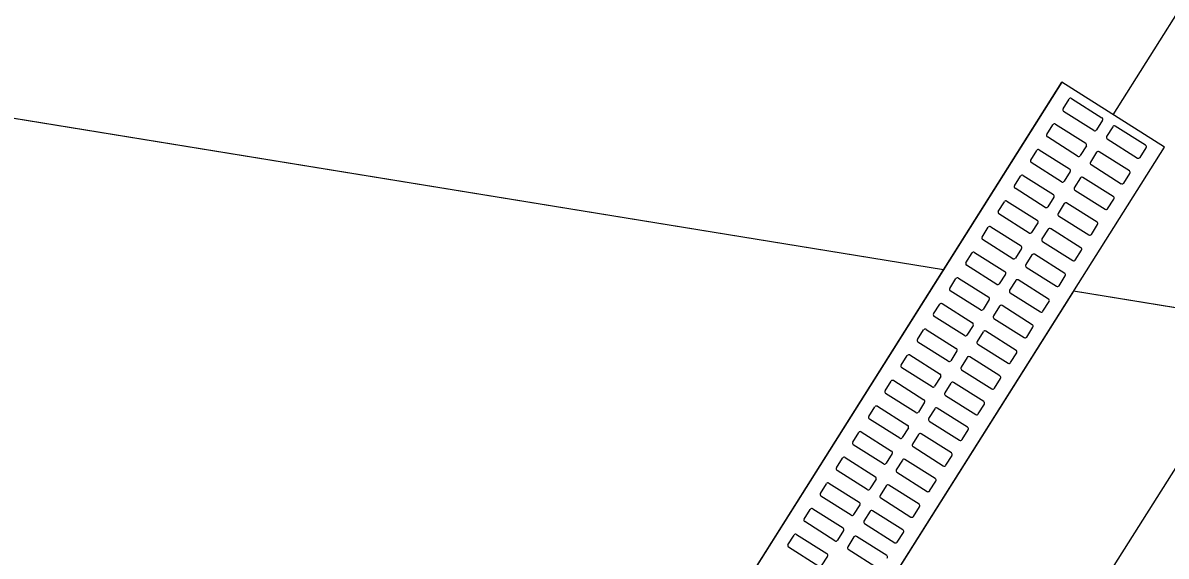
# Model space of a CAD drawing. Extents: x -746176 to -739709, y -1128407 to -1124482.
# Drawn here: x -743177.373 to -743175.489, y -1127095.976 to -1127095.098 of the extents above; entities that cross this region are included whole.
import ezdxf

# ---------------------------------------------------------------- set-up
doc = ezdxf.new("R2010")
doc.units = 0
for name, color, linetype in [('_Zabezpečovací zařízení_trasa', 7, 'Continuous'), ('KOMUNIKACE_KRAJNICE', 7, 'Continuous'), ('ODVODNENI', 7, 'Continuous'), ('SRAFA_UPRAVA', 7, 'Continuous'), ('TRATIVOD', 7, 'Continuous')]:
    doc.layers.add(name, color=color, linetype=linetype)

msp = doc.modelspace()

# ---------------------------------------------------------------- linework, layer by layer
at = {"layer": '_Zabezpečovací zařízení_trasa'}
msp.add_lwpolyline([(-743018.819, -1126847.7365), (-743049.2803, -1126895.9513), (-743072.4868, -1126932.7514), (-743098.6471, -1126974.1456), (-743125.9402, -1127017.3839), (-743152.604, -1127059.6082), (-743175.0227, -1127095.1157), (-743199.1633, -1127133.3459), (-743215.971, -1127159.9412), (-743232.818, -1127186.5147), (-743247.4563, -1127209.8113), (-743254.52, -1127221.6389), (-743261.299, -1127233.6914), (-743264.1553, -1127239.1951), (-743264.862, -1127241.1083), (-743267.3367, -1127245.816), (-743268.2889, -1127247.1585), (-743271.7107, -1127253.7504), (-743281.1217, -1127274.1963), (-743291.9232, -1127301.4196), (-743296.7241, -1127315.2221), (-743301.1161, -1127329.1278), (-743306.7868, -1127349.5059)], dxfattribs=at)
at = {"layer": 'KOMUNIKACE_KRAJNICE'}
for points in [[(-743175.8563, -1127095.5049), (-743181.1912, -1127094.6362)], [(-743174.7114, -1127095.6913), (-743175.6419, -1127095.5398)]]:
    msp.add_lwpolyline(points, dxfattribs=at)
at = {"layer": 'ODVODNENI'}
msp.add_line((-743176.1952, -1127096.0416), (-743175.6614, -1127095.196), dxfattribs=at)
msp.add_lwpolyline([(-743176.0261, -1127096.1484), (-743175.4922, -1127095.3028), (-743175.6614, -1127095.196), (-743176.1952, -1127096.0416)], close=True, dxfattribs=at)
for points in [[(-743175.6593, -1127095.2396), (-743175.6492, -1127095.2236)], [(-743175.6451, -1127095.2227), (-743175.5952, -1127095.2542)], [(-743175.6085, -1127095.2753), (-743175.6584, -1127095.2438)], [(-743175.686, -1127095.2819), (-743175.6759, -1127095.2658)], [(-743175.6717, -1127095.2649), (-743175.6218, -1127095.2964)], [(-743175.5942, -1127095.2583), (-743175.6044, -1127095.2743)], [(-743175.5773, -1127095.269), (-743175.5875, -1127095.285)], [(-743175.5233, -1127095.2995), (-743175.5732, -1127095.268)], [(-743175.6352, -1127095.3175), (-743175.6851, -1127095.286)], [(-743175.5865, -1127095.2891), (-743175.5366, -1127095.3206)], [(-743175.7126, -1127095.3241), (-743175.7025, -1127095.308)], [(-743175.6984, -1127095.3071), (-743175.6485, -1127095.3386)], [(-743175.6209, -1127095.3005), (-743175.631, -1127095.3166)], [(-743175.55, -1127095.3418), (-743175.5999, -1127095.3103)], [(-743175.5325, -1127095.3197), (-743175.5224, -1127095.3037)], [(-743175.6618, -1127095.3597), (-743175.7117, -1127095.3282)], [(-743175.604, -1127095.3112), (-743175.6141, -1127095.3272)], [(-743175.6476, -1127095.3427), (-743175.6577, -1127095.3588)], [(-743175.6132, -1127095.3314), (-743175.5633, -1127095.3629)], [(-743175.5592, -1127095.3619), (-743175.549, -1127095.3459)], [(-743175.7393, -1127095.3663), (-743175.7292, -1127095.3503)], [(-743175.725, -1127095.3493), (-743175.6751, -1127095.3808)], [(-743175.6306, -1127095.3534), (-743175.6408, -1127095.3695)], [(-743175.5766, -1127095.384), (-743175.6265, -1127095.3525)], [(-743175.6885, -1127095.4019), (-743175.7384, -1127095.3704)], [(-743175.6742, -1127095.385), (-743175.6843, -1127095.401)], [(-743175.6398, -1127095.3736), (-743175.5899, -1127095.4051)], [(-743175.766, -1127095.4085), (-743175.7558, -1127095.3925)], [(-743175.7517, -1127095.3915), (-743175.7018, -1127095.423)], [(-743175.6573, -1127095.3956), (-743175.6674, -1127095.4117)], [(-743175.6033, -1127095.4262), (-743175.6532, -1127095.3947)], [(-743175.5858, -1127095.4041), (-743175.5757, -1127095.3881)], [(-743175.7151, -1127095.4442), (-743175.765, -1127095.4127)], [(-743175.6665, -1127095.4158), (-743175.6166, -1127095.4473)], [(-743175.7926, -1127095.4507), (-743175.7825, -1127095.4347)], [(-743175.7783, -1127095.4338), (-743175.7285, -1127095.4653)], [(-743175.7009, -1127095.4272), (-743175.711, -1127095.4432)], [(-743175.684, -1127095.4379), (-743175.6941, -1127095.4539)], [(-743175.6299, -1127095.4684), (-743175.6798, -1127095.4369)], [(-743175.6125, -1127095.4464), (-743175.6023, -1127095.4303)], [(-743175.7418, -1127095.4864), (-743175.7917, -1127095.4549)], [(-743175.6931, -1127095.458), (-743175.6433, -1127095.4895)], [(-743175.8193, -1127095.493), (-743175.8091, -1127095.4769)], [(-743175.805, -1127095.476), (-743175.7551, -1127095.5075)], [(-743175.7275, -1127095.4694), (-743175.7376, -1127095.4854)], [(-743175.7106, -1127095.4801), (-743175.7207, -1127095.4961)], [(-743175.6566, -1127095.5106), (-743175.7065, -1127095.4791)], [(-743175.6391, -1127095.4886), (-743175.629, -1127095.4726)], [(-743175.7684, -1127095.5286), (-743175.8183, -1127095.4971)], [(-743175.7542, -1127095.5116), (-743175.7643, -1127095.5277)], [(-743175.7198, -1127095.5003), (-743175.6699, -1127095.5317)], [(-743175.6658, -1127095.5308), (-743175.6556, -1127095.5148)], [(-743175.8459, -1127095.5352), (-743175.8358, -1127095.5191)], [(-743175.8317, -1127095.5182), (-743175.7818, -1127095.5497)], [(-743175.7373, -1127095.5223), (-743175.7474, -1127095.5383)], [(-743175.6832, -1127095.5529), (-743175.7331, -1127095.5214)], [(-743175.7951, -1127095.5708), (-743175.845, -1127095.5393)], [(-743175.7808, -1127095.5538), (-743175.791, -1127095.5699)], [(-743175.7464, -1127095.5425), (-743175.6966, -1127095.574)], [(-743175.8726, -1127095.5774), (-743175.8624, -1127095.5614)], [(-743175.8583, -1127095.5604), (-743175.8084, -1127095.5919)], [(-743175.7639, -1127095.5645), (-743175.774, -1127095.5806)], [(-743175.7099, -1127095.5951), (-743175.7598, -1127095.5636)], [(-743175.6924, -1127095.573), (-743175.6823, -1127095.557)], [(-743175.8217, -1127095.613), (-743175.8716, -1127095.5815)], [(-743175.7731, -1127095.5847), (-743175.7232, -1127095.6162)], [(-743175.8992, -1127095.6196), (-743175.8891, -1127095.6036)], [(-743175.885, -1127095.6027), (-743175.8351, -1127095.6341)], [(-743175.8075, -1127095.5961), (-743175.8176, -1127095.6121)], [(-743175.7906, -1127095.6067), (-743175.8007, -1127095.6228)], [(-743175.7365, -1127095.6373), (-743175.7864, -1127095.6058)], [(-743175.7191, -1127095.6153), (-743175.709, -1127095.5992)], [(-743175.8484, -1127095.6553), (-743175.8983, -1127095.6238)], [(-743175.7998, -1127095.6269), (-743175.7499, -1127095.6584)], [(-743175.9259, -1127095.6618), (-743175.9158, -1127095.6458)], [(-743175.9116, -1127095.6449), (-743175.8617, -1127095.6764)], [(-743175.8341, -1127095.6383), (-743175.8443, -1127095.6543)], [(-743175.8172, -1127095.649), (-743175.8273, -1127095.665)], [(-743175.7632, -1127095.6795), (-743175.8131, -1127095.648)], [(-743175.7457, -1127095.6575), (-743175.7356, -1127095.6414)], [(-743175.8751, -1127095.6975), (-743175.9249, -1127095.666)], [(-743175.9383, -1127095.6871), (-743175.8884, -1127095.7186)], [(-743175.8608, -1127095.6805), (-743175.8709, -1127095.6965)], [(-743175.8264, -1127095.6691), (-743175.7765, -1127095.7006)], [(-743175.7724, -1127095.6997), (-743175.7623, -1127095.6837)], [(-743175.9525, -1127095.7041), (-743175.9424, -1127095.688)], [(-743175.8439, -1127095.6912), (-743175.854, -1127095.7072)], [(-743175.7898, -1127095.7217), (-743175.8397, -1127095.6903)], [(-743175.9017, -1127095.7397), (-743175.9516, -1127095.7082)], [(-743175.8874, -1127095.7227), (-743175.8976, -1127095.7388)], [(-743175.8531, -1127095.7114), (-743175.8032, -1127095.7429)], [(-743175.9792, -1127095.7463), (-743175.9691, -1127095.7303)], [(-743175.9649, -1127095.7293), (-743175.915, -1127095.7608)], [(-743175.8705, -1127095.7334), (-743175.8807, -1127095.7494)], [(-743175.8165, -1127095.764), (-743175.8664, -1127095.7325)], [(-743175.799, -1127095.7419), (-743175.7889, -1127095.7259)], [(-743175.9284, -1127095.7819), (-743175.9782, -1127095.7504)], [(-743175.8797, -1127095.7536), (-743175.8298, -1127095.7851)], [(-743176.0058, -1127095.7885), (-743175.9957, -1127095.7725)], [(-743175.9916, -1127095.7715), (-743175.9417, -1127095.803)], [(-743175.9141, -1127095.765), (-743175.9242, -1127095.781)], [(-743175.8972, -1127095.7756), (-743175.9073, -1127095.7917)], [(-743175.8432, -1127095.8062), (-743175.893, -1127095.7747)], [(-743175.8257, -1127095.7841), (-743175.8156, -1127095.7681)], [(-743175.955, -1127095.8241), (-743176.0049, -1127095.7927)], [(-743175.9064, -1127095.7958), (-743175.8565, -1127095.8273)], [(-743176.0325, -1127095.8307), (-743176.0224, -1127095.8147)], [(-743176.0182, -1127095.8138), (-743175.9683, -1127095.8453)], [(-743175.9407, -1127095.8072), (-743175.9509, -1127095.8232)], [(-743175.9238, -1127095.8179), (-743175.934, -1127095.8339)], [(-743175.8698, -1127095.8484), (-743175.9197, -1127095.8169)], [(-743175.8523, -1127095.8264), (-743175.8422, -1127095.8103)], [(-743175.9817, -1127095.8664), (-743176.0316, -1127095.8349)], [(-743175.933, -1127095.838), (-743175.8831, -1127095.8695)], [(-743176.0591, -1127095.873), (-743176.049, -1127095.8569)], [(-743176.0449, -1127095.856), (-743175.995, -1127095.8875)], [(-743175.9674, -1127095.8494), (-743175.9775, -1127095.8654)], [(-743175.879, -1127095.8686), (-743175.8689, -1127095.8525)], [(-743175.9505, -1127095.8601), (-743175.9606, -1127095.8761)], [(-743175.8965, -1127095.8906), (-743175.9464, -1127095.8591)], [(-743176.0083, -1127095.9086), (-743176.0582, -1127095.8771)], [(-743175.9941, -1127095.8916), (-743176.0042, -1127095.9077)], [(-743175.9597, -1127095.8802), (-743175.9098, -1127095.9117)], [(-743176.0858, -1127095.9152), (-743176.0757, -1127095.8991)], [(-743176.0715, -1127095.8982), (-743176.0216, -1127095.9297)], [(-743175.9771, -1127095.9023), (-743175.9873, -1127095.9183)], [(-743175.9231, -1127095.9329), (-743175.973, -1127095.9014)], [(-743175.9057, -1127095.9108), (-743175.8955, -1127095.8948)], [(-743176.035, -1127095.9508), (-743176.0849, -1127095.9193)], [(-743175.9863, -1127095.9225), (-743175.9364, -1127095.954)], [(-743176.1125, -1127095.9574), (-743176.1023, -1127095.9414)], [(-743176.0982, -1127095.9404), (-743176.0483, -1127095.9719)], [(-743176.0207, -1127095.9338), (-743176.0308, -1127095.9499)], [(-743176.0038, -1127095.9445), (-743176.0139, -1127095.9606)], [(-743175.9498, -1127095.9751), (-743175.9997, -1127095.9436)], [(-743175.9323, -1127095.953), (-743175.9222, -1127095.937)], [(-743176.0616, -1127095.993), (-743176.1115, -1127095.9615)], [(-743176.013, -1127095.9647), (-743175.9631, -1127095.9962)], [(-743176.0474, -1127095.9761), (-743176.0575, -1127095.9921)]]:
    msp.add_lwpolyline(points, dxfattribs=at)
for centre, start, end in [((-743175.6467, -1127095.2252), 57.7363, 147.7363), ((-743175.6568, -1127095.2412), 147.7363, 237.7363), ((-743175.5968, -1127095.2567), 327.7363, 57.7363), ((-743175.6733, -1127095.2674), 57.7363, 147.7363), ((-743175.5748, -1127095.2706), 57.7363, 147.7363), ((-743175.6835, -1127095.2835), 147.7363, 237.7363), ((-743175.6069, -1127095.2727), 237.7363, 327.7363), ((-743175.5849, -1127095.2866), 147.7363, 237.7363), ((-743175.7, -1127095.3096), 57.7363, 147.7363), ((-743175.6234, -1127095.2989), 327.7363, 57.7363), ((-743175.6015, -1127095.3128), 57.7363, 147.7363), ((-743175.5249, -1127095.3021), 327.7363, 57.7363), ((-743175.7101, -1127095.3257), 147.7363, 237.7363), ((-743175.6336, -1127095.315), 237.7363, 327.7363), ((-743175.6116, -1127095.3288), 147.7363, 237.7363), ((-743175.535, -1127095.3181), 237.7363, 327.7363), ((-743175.6501, -1127095.3411), 327.7363, 57.7363), ((-743175.5516, -1127095.3443), 327.7363, 57.7363), ((-743175.7368, -1127095.3679), 147.7363, 237.7363), ((-743175.7266, -1127095.3519), 57.7363, 147.7363), ((-743175.6602, -1127095.3572), 237.7363, 327.7363), ((-743175.6281, -1127095.355), 57.7363, 147.7363), ((-743175.5617, -1127095.3603), 237.7363, 327.7363), ((-743175.6767, -1127095.3834), 327.7363, 57.7363), ((-743175.6382, -1127095.3711), 147.7363, 237.7363), ((-743175.5782, -1127095.3865), 327.7363, 57.7363), ((-743175.7533, -1127095.3941), 57.7363, 147.7363), ((-743175.6869, -1127095.3994), 237.7363, 327.7363), ((-743175.6548, -1127095.3972), 57.7363, 147.7363), ((-743175.5883, -1127095.4025), 237.7363, 327.7363), ((-743175.7634, -1127095.4101), 147.7363, 237.7363), ((-743175.7034, -1127095.4256), 327.7363, 57.7363), ((-743175.6649, -1127095.4133), 147.7363, 237.7363), ((-743175.7799, -1127095.4363), 57.7363, 147.7363), ((-743175.6814, -1127095.4395), 57.7363, 147.7363), ((-743175.6049, -1127095.4287), 327.7363, 57.7363), ((-743175.7901, -1127095.4523), 147.7363, 237.7363), ((-743175.7135, -1127095.4416), 237.7363, 327.7363), ((-743175.6915, -1127095.4555), 147.7363, 237.7363), ((-743175.615, -1127095.4448), 237.7363, 327.7363), ((-743175.8066, -1127095.4785), 57.7363, 147.7363), ((-743175.7301, -1127095.4678), 327.7363, 57.7363), ((-743175.7081, -1127095.4817), 57.7363, 147.7363), ((-743175.6315, -1127095.471), 327.7363, 57.7363), ((-743175.8167, -1127095.4946), 147.7363, 237.7363), ((-743175.7402, -1127095.4838), 237.7363, 327.7363), ((-743175.7182, -1127095.4977), 147.7363, 237.7363), ((-743175.6416, -1127095.487), 237.7363, 327.7363), ((-743175.8333, -1127095.5207), 57.7363, 147.7363), ((-743175.7567, -1127095.51), 327.7363, 57.7363), ((-743175.6582, -1127095.5132), 327.7363, 57.7363), ((-743175.8434, -1127095.5368), 147.7363, 237.7363), ((-743175.7668, -1127095.5261), 237.7363, 327.7363), ((-743175.7347, -1127095.5239), 57.7363, 147.7363), ((-743175.6683, -1127095.5292), 237.7363, 327.7363), ((-743175.7834, -1127095.5522), 327.7363, 57.7363), ((-743175.7448, -1127095.5399), 147.7363, 237.7363), ((-743175.6848, -1127095.5554), 327.7363, 57.7363), ((-743175.8599, -1127095.563), 57.7363, 147.7363), ((-743175.7935, -1127095.5683), 237.7363, 327.7363), ((-743175.7614, -1127095.5661), 57.7363, 147.7363), ((-743175.695, -1127095.5714), 237.7363, 327.7363), ((-743175.87, -1127095.579), 147.7363, 237.7363), ((-743175.81, -1127095.5945), 327.7363, 57.7363), ((-743175.7715, -1127095.5822), 147.7363, 237.7363), ((-743175.8866, -1127095.6052), 57.7363, 147.7363), ((-743175.788, -1127095.6083), 57.7363, 147.7363), ((-743175.7115, -1127095.5976), 327.7363, 57.7363), ((-743175.8967, -1127095.6212), 147.7363, 237.7363), ((-743175.8201, -1127095.6105), 237.7363, 327.7363), ((-743175.7982, -1127095.6244), 147.7363, 237.7363), ((-743175.7216, -1127095.6137), 237.7363, 327.7363), ((-743175.9132, -1127095.6474), 57.7363, 147.7363), ((-743175.8367, -1127095.6367), 327.7363, 57.7363), ((-743175.8147, -1127095.6506), 57.7363, 147.7363), ((-743175.7381, -1127095.6398), 327.7363, 57.7363), ((-743175.9233, -1127095.6634), 147.7363, 237.7363), ((-743175.8468, -1127095.6527), 237.7363, 327.7363), ((-743175.8248, -1127095.6666), 147.7363, 237.7363), ((-743175.7483, -1127095.6559), 237.7363, 327.7363), ((-743175.9399, -1127095.6896), 57.7363, 147.7363), ((-743175.8633, -1127095.6789), 327.7363, 57.7363), ((-743175.7648, -1127095.6821), 327.7363, 57.7363), ((-743175.95, -1127095.7057), 147.7363, 237.7363), ((-743175.8734, -1127095.6949), 237.7363, 327.7363), ((-743175.8413, -1127095.6928), 57.7363, 147.7363), ((-743175.7749, -1127095.6981), 237.7363, 327.7363), ((-743175.89, -1127095.7211), 327.7363, 57.7363), ((-743175.8515, -1127095.7088), 147.7363, 237.7363), ((-743175.7914, -1127095.7243), 327.7363, 57.7363), ((-743175.9665, -1127095.7319), 57.7363, 147.7363), ((-743175.9001, -1127095.7372), 237.7363, 327.7363), ((-743175.868, -1127095.735), 57.7363, 147.7363), ((-743175.8016, -1127095.7403), 237.7363, 327.7363), ((-743175.9766, -1127095.7479), 147.7363, 237.7363), ((-743175.9166, -1127095.7634), 327.7363, 57.7363), ((-743175.8781, -1127095.751), 147.7363, 237.7363), ((-743175.9932, -1127095.7741), 57.7363, 147.7363), ((-743175.9268, -1127095.7794), 237.7363, 327.7363), ((-743175.8946, -1127095.7772), 57.7363, 147.7363), ((-743175.8181, -1127095.7665), 327.7363, 57.7363), ((-743176.0033, -1127095.7901), 147.7363, 237.7363), ((-743175.9048, -1127095.7933), 147.7363, 237.7363), ((-743175.8282, -1127095.7825), 237.7363, 327.7363), ((-743176.0198, -1127095.8163), 57.7363, 147.7363), ((-743175.9433, -1127095.8056), 327.7363, 57.7363), ((-743175.9213, -1127095.8195), 57.7363, 147.7363), ((-743175.8448, -1127095.8087), 327.7363, 57.7363), ((-743176.03, -1127095.8323), 147.7363, 237.7363), ((-743175.9534, -1127095.8216), 237.7363, 327.7363), ((-743175.9314, -1127095.8355), 147.7363, 237.7363), ((-743175.8549, -1127095.8248), 237.7363, 327.7363), ((-743176.0465, -1127095.8585), 57.7363, 147.7363), ((-743175.9699, -1127095.8478), 327.7363, 57.7363), ((-743175.8714, -1127095.8509), 327.7363, 57.7363), ((-743176.0566, -1127095.8746), 147.7363, 237.7363), ((-743175.9801, -1127095.8638), 237.7363, 327.7363), ((-743175.948, -1127095.8617), 57.7363, 147.7363), ((-743175.8815, -1127095.867), 237.7363, 327.7363), ((-743175.9966, -1127095.89), 327.7363, 57.7363), ((-743175.9581, -1127095.8777), 147.7363, 237.7363), ((-743175.8981, -1127095.8932), 327.7363, 57.7363), ((-743176.0731, -1127095.9007), 57.7363, 147.7363), ((-743176.0067, -1127095.9061), 237.7363, 327.7363), ((-743175.9746, -1127095.9039), 57.7363, 147.7363), ((-743175.9082, -1127095.9092), 237.7363, 327.7363), ((-743176.0833, -1127095.9168), 147.7363, 237.7363), ((-743176.0232, -1127095.9322), 327.7363, 57.7363), ((-743175.9847, -1127095.9199), 147.7363, 237.7363), ((-743176.0998, -1127095.943), 57.7363, 147.7363), ((-743176.0334, -1127095.9483), 237.7363, 327.7363), ((-743176.0013, -1127095.9461), 57.7363, 147.7363), ((-743175.9247, -1127095.9354), 327.7363, 57.7363), ((-743176.1099, -1127095.959), 147.7363, 237.7363), ((-743176.0114, -1127095.9622), 147.7363, 237.7363), ((-743175.9348, -1127095.9514), 237.7363, 327.7363), ((-743176.0499, -1127095.9745), 327.7363, 57.7363), ((-743175.9514, -1127095.9776), 327.7363, 57.7363)]:
    msp.add_arc(centre, 0.003, start, end, dxfattribs=at)
at = {"layer": 'SRAFA_UPRAVA'}
for p, q in [((-743175.8563, -1127095.5049), (-743181.1912, -1127094.6362)), ((-743177.0163, -1127097.3423), (-743175.8563, -1127095.5049)), ((-743175.6419, -1127095.5398), (-743176.8018, -1127097.3773)), ((-743174.7114, -1127095.6913), (-743175.6419, -1127095.5398))]:
    msp.add_line(p, q, dxfattribs=at)
at = {"layer": 'TRATIVOD'}
msp.add_line((-743175.5768, -1127095.2494), (-743175.3099, -1127094.8266), dxfattribs=at)

doc.saveas('drawing.dxf')
